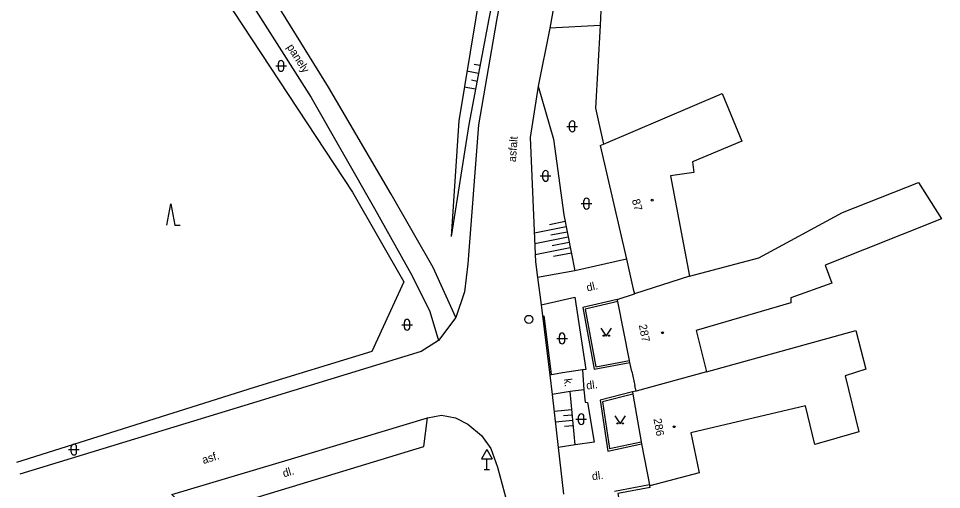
# Model space of a CAD drawing. Extents: x -577457 to -568404, y -1208466 to -1201387.
# Drawn here: x -573501.2 to -573414.8, y -1206324.2 to -1206280.1 of the extents above; entities that cross this region are included whole.
import ezdxf

# ---------------------------------------------------------------- set-up
doc = ezdxf.new("R2010")
doc.units = 0
for name, color, linetype in [('BUDOVY_MĚŘ', 7, 'Continuous'), ('BUDOVY_NEMĚŘ', 7, 'Continuous'), ('MAP_ZN_BP', 7, 'Continuous'), ('POMOC_POPIS', 7, 'Continuous'), ('ROZHRANÍ_PLOCH', 7, 'Continuous'), ('VÝŠKOPIS', 7, 'Continuous'), ('ZELEŇ', 7, 'Continuous'), ('ZN_BUDOV', 7, 'Continuous'), ('ZN_DOPLŇKOVÉ', 7, 'Continuous'), ('ZN_KULTUR', 7, 'Continuous'), ('Č_POPIS_ORIENT', 7, 'Continuous')]:
    doc.layers.add(name, color=color, linetype=linetype)

msp = doc.modelspace()

# ---------------------------------------------------------------- linework, layer by layer
at = {"layer": 'BUDOVY_MĚŘ'}
for points in [[(-573446.76, -1206291.98), (-573444.31, -1206302.63)], [(-573443.66, -1206305.45), (-573443.56, -1206305.86)], [(-573445.16, -1206306.39), (-573443.56, -1206305.86)], [(-573445.12, -1206306.58), (-573445.16, -1206306.39)], [(-573444.02, -1206312.11), (-573445.12, -1206306.58)], [(-573443.98, -1206312.3), (-573444.02, -1206312.11)], [(-573443.8, -1206313.15), (-573443.98, -1206312.3)], [(-573443.39, -1206315), (-573443.51, -1206314.47)], [(-573443.39, -1206315), (-573443.73, -1206315.06)], [(-573443.73, -1206315.06), (-573443.69, -1206315.26)], [(-573443.69, -1206315.26), (-573442.92, -1206319.72)], [(-573442.92, -1206319.72), (-573442.89, -1206319.91)], [(-573442.14, -1206323.76), (-573442.12, -1206323.86)]]:
    msp.add_lwpolyline(points, dxfattribs=at)
at = {"layer": 'BUDOVY_NEMĚŘ'}
for points in [[(-573446.76, -1206291.98), (-573446.46, -1206291.87), (-573435.35, -1206287.11), (-573433.49, -1206291.58), (-573438.13, -1206293.51), (-573437.99, -1206294.52), (-573440.17, -1206294.83), (-573438.39, -1206304.21), (-573443.56, -1206305.86)], [(-573438.39, -1206304.21), (-573431.91, -1206302.5), (-573424.07, -1206298.25), (-573416.96, -1206295.44), (-573414.79, -1206298.86), (-573425.68, -1206303.19), (-573425.08, -1206304.88), (-573428.92, -1206306.25), (-573428.9, -1206306.7), (-573437.78, -1206309.3), (-573436.82, -1206313.18), (-573443.39, -1206315)], [(-573436.82, -1206313.18), (-573422.83, -1206309.29), (-573421.88, -1206312.92), (-573423.81, -1206313.55), (-573422.54, -1206318.78), (-573426.65, -1206319.99), (-573427.54, -1206316.36), (-573438.26, -1206318.89), (-573437.5, -1206322.63), (-573442.12, -1206323.86)]]:
    msp.add_lwpolyline(points, dxfattribs=at)
at = {"layer": 'MAP_ZN_BP'}
for radius in [0.375, 0.0005]:
    msp.add_circle((-573453.45, -1206308.261), radius, dxfattribs=at)
at = {"layer": 'ROZHRANÍ_PLOCH'}
for points in [[(-573446.92, -1206229.42), (-573447.91, -1206229.69), (-573451.56, -1206230.47), (-573450.91, -1206240.25), (-573450.84, -1206246.84), (-573451.98, -1206256.12), (-573453.76, -1206265.7), (-573456.47, -1206280.28), (-573458.17, -1206290.06), (-573459.17, -1206303.07), (-573459.47, -1206305.67), (-573460.28, -1206308.08)], [(-573446.92, -1206229.42), (-573446.16, -1206234.59), (-573445.82, -1206239.44), (-573445.56, -1206244.25), (-573446.39, -1206253.15), (-573447.19, -1206257.77), (-573448.77, -1206266.23), (-573450.54, -1206275.76), (-573451.49, -1206280.99), (-573452.58, -1206286.42), (-573453.31, -1206291.22), (-573452.82, -1206302.89), (-573452.63, -1206304.34)], [(-573462.42, -1206303.4), (-573466.35, -1206296.55), (-573472.2, -1206286.52), (-573483.13, -1206268.86)], [(-573482.22, -1206274.27), (-573473.84, -1206287.49), (-573467.91, -1206297.87), (-573464.37, -1206304.19)], [(-573446.75, -1206280.75), (-573451.49, -1206280.99)], [(-573444.31, -1206302.63), (-573449.13, -1206303.71), (-573452.63, -1206304.34)], [(-573460.28, -1206308.08), (-573462.42, -1206303.4)], [(-573464.37, -1206304.19), (-573462.71, -1206307.52), (-573461.91, -1206310.24)], [(-573452.63, -1206304.34), (-573452.28, -1206306.9)], [(-573452.28, -1206306.9), (-573449.15, -1206306.2), (-573448.11, -1206312.96), (-573448.41, -1206313)], [(-573452.28, -1206306.9), (-573451.49, -1206313.48)], [(-573445.16, -1206306.39), (-573448.39, -1206307.15)], [(-573448.39, -1206307.15), (-573447.33, -1206312.94)], [(-573460.28, -1206308.08), (-573461.91, -1206310.24)], [(-573461.91, -1206310.24), (-573463.53, -1206311.27), (-573478.93, -1206315.98), (-573501.11, -1206322.75)], [(-573447.33, -1206312.94), (-573443.98, -1206312.3)], [(-573448.41, -1206313), (-573450.29, -1206313.27), (-573451.49, -1206313.48)], [(-573448.41, -1206313), (-573448.28, -1206314.86)], [(-573451.49, -1206313.48), (-573451.27, -1206315.31)], [(-573448.28, -1206314.86), (-573449.59, -1206315.02), (-573451.27, -1206315.31)], [(-573448.28, -1206314.86), (-573448.17, -1206316.02), (-573447.96, -1206316.04), (-573447.32, -1206319.76), (-573449.11, -1206320), (-573450.69, -1206320.27)], [(-573451.27, -1206315.31), (-573450.69, -1206320.27)], [(-573443.73, -1206315.06), (-573446.78, -1206315.83), (-573446.05, -1206320.59), (-573442.89, -1206319.91)], [(-573486.89, -1206324.67), (-573484.84, -1206326.71), (-573474.85, -1206323.68), (-573463.27, -1206320.16), (-573462.95, -1206317.48)], [(-573486.89, -1206324.67), (-573475.67, -1206321.31), (-573462.95, -1206317.48)], [(-573462.95, -1206317.48), (-573461.64, -1206317.22), (-573460.33, -1206317.48), (-573459.17, -1206318.09), (-573457.87, -1206319.15), (-573457.01, -1206320.36), (-573456.37, -1206322.11), (-573454.2, -1206330.21), (-573453, -1206334.9)], [(-573450.69, -1206320.27), (-573450.21, -1206324.63)], [(-573442.14, -1206323.76), (-573445.41, -1206324.38)], [(-573442.09, -1206324.01), (-573442.12, -1206323.86)]]:
    msp.add_lwpolyline(points, dxfattribs=at)
at = {"layer": 'VÝŠKOPIS'}
for points in [[(-573455.6, -1206262.69), (-573458.42, -1206280.02), (-573460.01, -1206289.66), (-573460.73, -1206300.51)], [(-573454.14, -1206264.94), (-573457.19, -1206280.13), (-573459.06, -1206290.02), (-573460.73, -1206300.51)], [(-573458.02, -1206284.5), (-573458.57, -1206284.4)], [(-573458.16, -1206285.24), (-573459.25, -1206285.03)], [(-573458.3, -1206285.98), (-573458.83, -1206285.87)], [(-573452.58, -1206286.42), (-573451.14, -1206291.39), (-573450.18, -1206298.47), (-573449.13, -1206303.71)], [(-573458.43, -1206286.71), (-573459.49, -1206286.51)], [(-573450.05, -1206299.11), (-573451.5, -1206299.4)], [(-573449.95, -1206299.6), (-573452.93, -1206300.19)], [(-573449.86, -1206300.09), (-573451.38, -1206300.39)], [(-573449.76, -1206300.58), (-573452.89, -1206301.2)], [(-573449.66, -1206301.07), (-573451.26, -1206301.39)], [(-573449.56, -1206301.56), (-573452.85, -1206302.22)], [(-573449.46, -1206302.05), (-573451.15, -1206302.38)], [(-573449.11, -1206320), (-573449.59, -1206315.02)], [(-573449.43, -1206316.72), (-573451.09, -1206316.88)], [(-573449.38, -1206317.22), (-573450.2, -1206317.3)], [(-573449.33, -1206317.72), (-573450.97, -1206317.88)], [(-573449.28, -1206318.22), (-573450.1, -1206318.3)]]:
    msp.add_lwpolyline(points, dxfattribs=at)
at = {"layer": 'ZELEŇ'}
msp.add_lwpolyline([(-573483.7, -1206275.48), (-573469.97, -1206296.36), (-573465.15, -1206304.76), (-573468.15, -1206311.26), (-573479.17, -1206314.65), (-573501.44, -1206321.66)], dxfattribs=at)
at = {"layer": 'ZN_BUDOV'}
for centre in [(-573441.89, -1206297.11), (-573440.93, -1206309.51), (-573439.84, -1206318.31)]:
    msp.add_circle(centre, 0.0875, dxfattribs=at)
at = {"layer": 'ZN_DOPLŇKOVÉ'}
for p, q in [((-573457.39, -1206320.454), (-573457.89, -1206321.32)), ((-573457.39, -1206320.454), (-573456.89, -1206321.32)), ((-573457.89, -1206321.32), (-573456.89, -1206321.32)), ((-573457.39, -1206322.32), (-573457.39, -1206321.32)), ((-573457.64, -1206322.32), (-573457.14, -1206322.32))]:
    msp.add_line(p, q, dxfattribs=at)
for points in [[(-573446.57, -1206276.56), (-573446.75, -1206280.75)], [(-573446.75, -1206280.75), (-573447.19, -1206288.49), (-573446.46, -1206291.87)], [(-573444.31, -1206302.63), (-573443.66, -1206305.45)], [(-573445.12, -1206306.58), (-573448.16, -1206307.3), (-573447.17, -1206312.7), (-573444.02, -1206312.11)], [(-573452.04, -1206307.93), (-573451.34, -1206313.38)], [(-573443.8, -1206313.15), (-573443.51, -1206314.47)], [(-573443.69, -1206315.26), (-573446.56, -1206315.98), (-573445.89, -1206320.35), (-573442.92, -1206319.72)], [(-573442.89, -1206319.91), (-573442.14, -1206323.76)], [(-573442.09, -1206324.01), (-573445.12, -1206324.58), (-573443.45, -1206333.86), (-573443.58, -1206333.89)]]:
    msp.add_lwpolyline(points, dxfattribs=at)
at = {"layer": 'ZN_KULTUR'}
for p, q in [((-573477.15, -1206284.54), (-573476.15, -1206284.54)), ((-573476.9, -1206284.79), (-573476.9, -1206284.29)), ((-573476.4, -1206284.79), (-573476.4, -1206284.29)), ((-573449.88, -1206290.19), (-573448.88, -1206290.19)), ((-573449.63, -1206290.44), (-573449.63, -1206289.94)), ((-573449.13, -1206290.44), (-573449.13, -1206289.94)), ((-573452.37, -1206294.83), (-573451.37, -1206294.83)), ((-573452.12, -1206295.08), (-573452.12, -1206294.58)), ((-573451.62, -1206295.08), (-573451.62, -1206294.58)), ((-573448.54, -1206297.43), (-573447.54, -1206297.43)), ((-573448.29, -1206297.68), (-573448.29, -1206297.18)), ((-573447.79, -1206297.68), (-573447.79, -1206297.18)), ((-573465.35, -1206308.77), (-573464.35, -1206308.77)), ((-573465.1, -1206309.02), (-573465.1, -1206308.52)), ((-573464.6, -1206309.02), (-573464.6, -1206308.52)), ((-573450.58, -1206310.3), (-573450.58, -1206309.8)), ((-573450.08, -1206310.3), (-573450.08, -1206309.8)), ((-573450.83, -1206310.05), (-573449.83, -1206310.05)), ((-573448.78, -1206317.86), (-573448.78, -1206317.36)), ((-573448.28, -1206317.86), (-573448.28, -1206317.36)), ((-573449.03, -1206317.61), (-573448.03, -1206317.61)), ((-573496.55, -1206320.46), (-573495.55, -1206320.46)), ((-573496.3, -1206320.71), (-573496.3, -1206320.21)), ((-573495.8, -1206320.71), (-573495.8, -1206320.21))]:
    msp.add_line(p, q, dxfattribs=at)
for points in [[(-573487.345, -1206299.45), (-573486.97, -1206297.45), (-573486.595, -1206299.45), (-573486.095, -1206299.45)], [(-573446.69, -1206309.09), (-573446.19, -1206309.84), (-573445.69, -1206309.09)], [(-573445.39, -1206317.3), (-573444.89, -1206318.05), (-573444.39, -1206317.3)]]:
    msp.add_lwpolyline(points, dxfattribs=at)
for centre in [(-573446.44, -1206309.79), (-573445.94, -1206309.79), (-573445.14, -1206318), (-573444.64, -1206318)]:
    msp.add_circle(centre, 0.05, dxfattribs=at)
for centre, start, end in [((-573476.65, -1206284.29), 0, 179.99999), ((-573476.65, -1206284.79), 179.99999, 359.99999), ((-573449.38, -1206289.94), 0, 179.99999), ((-573449.38, -1206290.44), 179.99999, 359.99999), ((-573451.87, -1206294.58), 0, 179.99999), ((-573451.87, -1206295.08), 179.99999, 359.99999), ((-573448.04, -1206297.18), 0, 179.99999), ((-573448.04, -1206297.68), 179.99999, 359.99999), ((-573464.85, -1206308.52), 0, 179.99999), ((-573464.85, -1206309.02), 179.99999, 359.99999), ((-573450.33, -1206309.8), 0, 179.99999), ((-573450.33, -1206310.3), 179.99999, 359.99999), ((-573448.53, -1206317.36), 0, 179.99999), ((-573448.53, -1206317.86), 179.99999, 359.99999), ((-573496.05, -1206320.21), 0, 179.99999), ((-573496.05, -1206320.71), 179.99999, 359.99999)]:
    msp.add_arc(centre, 0.25, start, end, dxfattribs=at)

# ---------------------------------------------------------------- texts
at = {"layer": 'POMOC_POPIS'}
for s, rotation, p in [(' panely', 302.38999, (-573476.29, -1206282.53)), (' asfalt', 85.84999, (-573454.68, -1206293.83)), ('dl.', 12.61596, (-573447.96, -1206305.66)), ('k.', 276.8551, (-573450.16, -1206313.84)), (' dl.', 6.88999, (-573448.3, -1206314.87)), ('asf.', 17.47263, (-573483.92, -1206321.81)), ('dl.', 16.87275, (-573476.38, -1206323.06)), (' dl.', 6.88999, (-573447.77, -1206323.36))]:
    msp.add_text(s, height=0.75, rotation=rotation, dxfattribs=at).set_placement(p)
at = {"layer": 'Č_POPIS_ORIENT'}
for s, rotation, p in [('87', 285.10999, (-573443.8, -1206297.1)), ('287', 281.29999, (-573443.15, -1206308.8)), ('286', 279.83001, (-573441.77, -1206317.59))]:
    msp.add_text(s, height=0.75, rotation=rotation, dxfattribs=at).set_placement(p)

doc.saveas('drawing.dxf')
